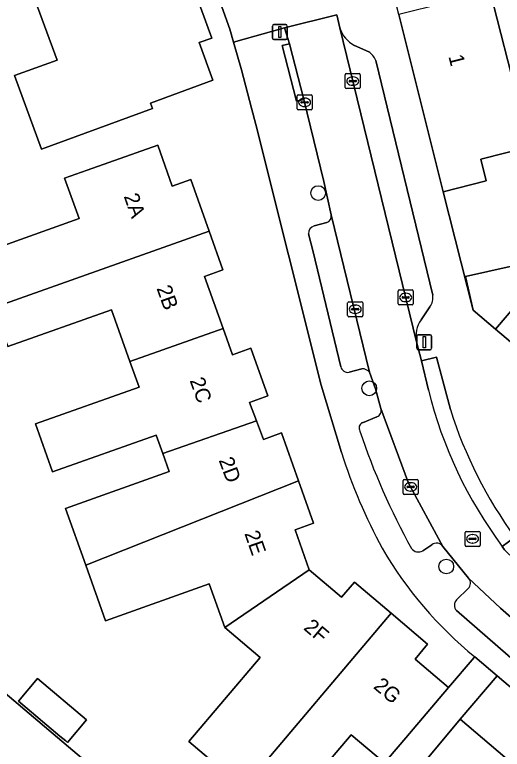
# Model space of a CAD drawing. Extents: x 162523 to 163266, y 381230 to 382050.
# Drawn here: x 162775.21 to 162807.67, y 381651.4 to 381700.34 of the extents above; entities that cross this region are included whole.
import ezdxf

# ---------------------------------------------------------------- set-up
doc = ezdxf.new("R2010")
doc.units = 0
for name, color, linetype in [('IMGEO_Boom', 7, 'Continuous'), ('IMGEO_Erf', 7, 'Continuous'), ('IMGEO_Kolk', 7, 'Continuous'), ('IMGEO_Lichtmast', 7, 'Continuous'), ('IMGEO_Pand', 7, 'Continuous'), ('IMGEO_Pand_nummerreeks', 7, 'Continuous'), ('IMGEO_Parkeervlak_open', 7, 'Continuous'), ('IMGEO_Rijbaan_lokaal_open', 7, 'Continuous'), ('IMGEO_Rioolput', 7, 'Continuous'), ('IMGEO_Voetpad_open', 7, 'Continuous')]:
    doc.layers.add(name, color=color, linetype=linetype)

msp = doc.modelspace()

# ---------------------------------------------------------------- linework, layer by layer
at = {"layer": 'IMGEO_Boom'}
for centre in [(162795.409, 381688.461), (162798.814, 381675.45), (162803.937, 381663.58)]:
    msp.add_circle(centre, 0.489, dxfattribs=at)
at = {"layer": 'IMGEO_Erf'}
for points in [[(162796.957, 381671.171), (162795.609, 381675.656), (162791.265, 381693.022), (162790.971, 381694.117), (162790.309, 381696.659), (162789.773, 381698.509), (162789.52, 381699.38), (162782.086, 381720.178), (162778.489, 381721.436), (162768.851, 381717.989)], [(162773.351, 381716.588), (162780.839, 381719.349), (162788.324, 381698.788), (162787.479, 381698.48), (162788.396, 381695.983), (162784.239, 381694.45), (162784.373, 381694.084), (162776.989, 381691.384), (162775.198, 381696.284), (162778.03, 381697.323), (162775.358, 381704.61)], [(162772.59, 381684.301), (162779.492, 381686.754), (162778.532, 381689.453), (162780.028, 381689.985), (162784.738, 381691.66), (162785.699, 381688.914), (162786.934, 381689.355), (162788.152, 381685.929), (162789.069, 381683.348), (162787.839, 381682.903), (162789.08, 381679.441), (162789.711, 381677.679), (162790.93, 381678.12), (162792.06, 381674.959), (162790.842, 381674.511), (162791.301, 381673.278), (162791.759, 381672.047), (162792.962, 381672.487), (162794.105, 381669.28), (162795.105, 381666.472), (162793.868, 381666.021), (162794.807, 381663.357), (162796.967, 381661.531), (162797.829, 381662.53), (162800.259, 381660.467), (162802.696, 381658.397), (162801.867, 381657.411), (162804.096, 381655.524), (162805.796, 381657.517), (162805.837, 381657.564)], [(162809.488, 381691.542), (162806.23, 381690.715), (162806.593, 381689.272), (162803.738, 381688.547), (162805.722, 381680.662), (162805.227, 381682.896), (162808.183, 381683.562)], [(162747.24, 381678.307), (162791.576, 381640.722), (162799.816, 381650.49), (162797.615, 381652.362), (162792.861, 381646.77), (162790.43, 381648.837), (162786.797, 381651.927), (162791.552, 381657.52), (162789.207, 381659.516), (162788.16, 381662.425), (162781.258, 381659.971), (162779.939, 381663.679), (162778.596, 381667.455), (162785.488, 381669.906), (162785.064, 381671.098), (162784.624, 381672.332), (162777.721, 381669.877), (162776.581, 381673.084), (162783.482, 381675.537), (162782.878, 381677.237), (162781.654, 381680.681), (162774.751, 381678.226)]]:
    msp.add_lwpolyline(points, dxfattribs=at)
for points in [[(162807.327, 381656.293), (162804.867, 381653.4), (162809.322, 381649.618), (162813.697, 381645.903), (162818.073, 381642.188), (162822.448, 381638.473), (162826.824, 381634.758), (162831.199, 381631.044), (162835.786, 381627.149), (162838.227, 381630.019)], [(162775.456, 381654.616), (162776.732, 381656.124), (162779.989, 381653.37), (162778.713, 381651.861), (162778.602, 381651.956), (162778.221, 381652.278)]]:
    msp.add_lwpolyline(points, close=True, dxfattribs=at)
for centre, radius, start, end in [((162833.936, 381683.11), 38.859, 197.8936, 208.1258), ((162823.046, 381678.505), 27.105, 210.3922, 230.5868)]:
    msp.add_arc(centre, radius, start, end, dxfattribs=at)
at = {"layer": 'IMGEO_Kolk'}
for p, q in [((162797.213, 381695.49), (162797.213, 381696.342)), ((162797.288, 381696.416), (162798.14, 381696.416)), ((162798.214, 381696.342), (162798.214, 381695.49)), ((162797.472, 381695.91), (162797.472, 381695.922)), ((162797.91, 381695.873), (162797.512, 381695.873)), ((162797.515, 381695.959), (162797.913, 381695.959)), ((162797.701, 381696.196), (162797.726, 381696.196)), ((162797.956, 381695.922), (162797.956, 381695.91)), ((162798.14, 381695.416), (162797.288, 381695.416)), ((162797.724, 381695.636), (162797.699, 381695.636)), ((162794.007, 381694.076), (162794.007, 381694.928)), ((162794.082, 381695.002), (162794.934, 381695.002)), ((162795.008, 381694.928), (162795.008, 381694.076)), ((162794.266, 381694.496), (162794.266, 381694.508)), ((162794.704, 381694.459), (162794.306, 381694.459)), ((162794.309, 381694.545), (162794.707, 381694.545)), ((162794.495, 381694.782), (162794.52, 381694.782)), ((162794.75, 381694.508), (162794.75, 381694.496)), ((162794.934, 381694.002), (162794.082, 381694.002)), ((162794.518, 381694.222), (162794.493, 381694.222)), ((162800.734, 381681.077), (162800.734, 381681.929)), ((162800.809, 381682.003), (162801.661, 381682.003)), ((162801.222, 381681.783), (162801.247, 381681.783)), ((162801.735, 381681.929), (162801.735, 381681.077)), ((162797.373, 381680.291), (162797.373, 381681.143)), ((162797.448, 381681.217), (162798.3, 381681.217)), ((162798.374, 381681.143), (162798.374, 381680.291)), ((162800.993, 381681.497), (162800.993, 381681.509)), ((162801.431, 381681.46), (162801.033, 381681.46)), ((162801.036, 381681.546), (162801.434, 381681.546)), ((162801.245, 381681.223), (162801.22, 381681.223)), ((162801.477, 381681.509), (162801.477, 381681.497)), ((162797.632, 381680.711), (162797.632, 381680.723)), ((162798.07, 381680.674), (162797.672, 381680.674)), ((162797.675, 381680.76), (162798.073, 381680.76)), ((162797.861, 381680.997), (162797.886, 381680.997)), ((162798.116, 381680.723), (162798.116, 381680.711)), ((162801.661, 381681.003), (162800.809, 381681.003)), ((162798.3, 381680.217), (162797.448, 381680.217)), ((162797.884, 381680.437), (162797.859, 381680.437)), ((162801.14, 381669.382), (162801.992, 381669.382)), ((162801.065, 381668.456), (162801.065, 381669.308)), ((162801.324, 381668.876), (162801.324, 381668.888)), ((162801.367, 381668.925), (162801.765, 381668.925)), ((162801.553, 381669.162), (162801.578, 381669.162)), ((162801.808, 381668.888), (162801.808, 381668.876)), ((162802.066, 381669.308), (162802.066, 381668.456)), ((162801.992, 381668.382), (162801.14, 381668.382)), ((162801.762, 381668.839), (162801.364, 381668.839)), ((162801.576, 381668.602), (162801.551, 381668.602))]:
    msp.add_line(p, q, dxfattribs=at)
for points in [[(162797.213, 381695.49), (162797.213, 381696.342)], [(162797.288, 381696.416), (162798.14, 381696.416)], [(162798.214, 381696.342), (162798.214, 381695.49)], [(162798.14, 381695.416), (162797.288, 381695.416)], [(162794.007, 381694.076), (162794.007, 381694.928)], [(162794.082, 381695.002), (162794.934, 381695.002)], [(162795.008, 381694.928), (162795.008, 381694.076)], [(162794.934, 381694.002), (162794.082, 381694.002)], [(162800.734, 381681.077), (162800.734, 381681.929)], [(162800.809, 381682.003), (162801.661, 381682.003)], [(162801.735, 381681.929), (162801.735, 381681.077)], [(162797.373, 381680.291), (162797.373, 381681.143)], [(162797.448, 381681.217), (162798.3, 381681.217)], [(162798.374, 381681.143), (162798.374, 381680.291)], [(162801.661, 381681.003), (162800.809, 381681.003)], [(162798.3, 381680.217), (162797.448, 381680.217)], [(162801.14, 381669.382), (162801.992, 381669.382)], [(162801.065, 381668.456), (162801.065, 381669.308)], [(162802.066, 381669.308), (162802.066, 381668.456)], [(162801.992, 381668.382), (162801.14, 381668.382)]]:
    msp.add_lwpolyline(points, dxfattribs=at)
for centre, radius, start, end in [((162797.29, 381696.34), 0.0765, 91.552, 178.448), ((162797.29, 381696.34), 0.0765, 91.552, 178.448), ((162798.138, 381696.34), 0.0765, 1.552, 88.448), ((162798.138, 381696.34), 0.0765, 1.552, 88.448), ((162797.512, 381695.919), 0.0403, 85.8775, 175.7526), ((162797.509, 381695.909), 0.0366, 178.938, 274.7102), ((162797.913, 381695.916), 0.043, 264.8664, 352.4533), ((162797.917, 381695.921), 0.0386, 1.7309, 96.639), ((162797.29, 381695.492), 0.0765, 181.552, 268.448), ((162797.29, 381695.492), 0.0765, 181.552, 268.448), ((162798.138, 381695.492), 0.0765, 271.552, 358.448), ((162798.138, 381695.492), 0.0765, 271.552, 358.448), ((162794.084, 381694.926), 0.0765, 91.552, 178.448), ((162794.084, 381694.926), 0.0765, 91.552, 178.448), ((162794.932, 381694.926), 0.0765, 1.552, 88.448), ((162794.932, 381694.926), 0.0765, 1.552, 88.448), ((162794.306, 381694.505), 0.0403, 85.8775, 175.7526), ((162794.303, 381694.495), 0.0366, 178.938, 274.7102), ((162794.707, 381694.502), 0.043, 264.8664, 352.4533), ((162794.711, 381694.507), 0.0386, 1.7309, 96.639), ((162794.084, 381694.078), 0.0765, 181.552, 268.448), ((162794.084, 381694.078), 0.0765, 181.552, 268.448), ((162794.932, 381694.078), 0.0765, 271.552, 358.448), ((162794.932, 381694.078), 0.0765, 271.552, 358.448), ((162800.811, 381681.927), 0.0765, 91.552, 178.448), ((162800.811, 381681.927), 0.0765, 91.552, 178.448), ((162801.659, 381681.927), 0.0765, 1.552, 88.448), ((162801.659, 381681.927), 0.0765, 1.552, 88.448), ((162797.45, 381681.141), 0.0765, 91.552, 178.448), ((162797.45, 381681.141), 0.0765, 91.552, 178.448), ((162798.298, 381681.141), 0.0765, 1.552, 88.448), ((162798.298, 381681.141), 0.0765, 1.552, 88.448), ((162801.033, 381681.506), 0.0403, 85.8775, 175.7526), ((162801.03, 381681.496), 0.0366, 178.938, 274.7102), ((162801.434, 381681.503), 0.043, 264.8664, 352.4533), ((162801.438, 381681.508), 0.0386, 1.7309, 96.639), ((162797.672, 381680.72), 0.0403, 85.8775, 175.7526), ((162797.669, 381680.71), 0.0366, 178.938, 274.7102), ((162798.073, 381680.717), 0.043, 264.8664, 352.4533), ((162798.077, 381680.722), 0.0386, 1.7309, 96.639), ((162800.811, 381681.079), 0.0765, 181.552, 268.448), ((162800.811, 381681.079), 0.0765, 181.552, 268.448), ((162801.659, 381681.079), 0.0765, 271.552, 358.448), ((162801.659, 381681.079), 0.0765, 271.552, 358.448), ((162797.45, 381680.293), 0.0765, 181.552, 268.448), ((162797.45, 381680.293), 0.0765, 181.552, 268.448), ((162798.298, 381680.293), 0.0765, 271.552, 358.448), ((162798.298, 381680.293), 0.0765, 271.552, 358.448), ((162801.142, 381669.306), 0.0765, 91.552, 178.448), ((162801.142, 381669.306), 0.0765, 91.552, 178.448), ((162801.99, 381669.306), 0.0765, 1.552, 88.448), ((162801.99, 381669.306), 0.0765, 1.552, 88.448), ((162801.364, 381668.885), 0.0403, 85.8775, 175.7526), ((162801.361, 381668.875), 0.0366, 178.938, 274.7102), ((162801.765, 381668.882), 0.043, 264.8664, 352.4533), ((162801.769, 381668.887), 0.0386, 1.7309, 96.639), ((162801.142, 381668.458), 0.0765, 181.552, 268.448), ((162801.142, 381668.458), 0.0765, 181.552, 268.448), ((162801.99, 381668.458), 0.0765, 271.552, 358.448), ((162801.99, 381668.458), 0.0765, 271.552, 358.448)]:
    msp.add_arc(centre, radius, start, end, dxfattribs=at)
for centre, major_axis, ratio, start_param, end_param in [((162797.7, 381695.916), (-0.387, 0.002), 0.722429, 4.712389, 7.853982), ((162797.725, 381695.916), (-0.39, 0.002), 0.717154, 1.570796, 4.712389), ((162794.494, 381694.502), (-0.387, 0.002), 0.722429, 4.712389, 7.853982), ((162794.519, 381694.502), (-0.39, 0.002), 0.717154, 1.570796, 4.712389), ((162801.221, 381681.503), (-0.387, 0.002), 0.722429, 4.712389, 7.853982), ((162801.246, 381681.503), (-0.39, 0.002), 0.717154, 1.570796, 4.712389), ((162797.86, 381680.717), (-0.387, 0.002), 0.722429, 4.712389, 7.853982), ((162797.885, 381680.717), (-0.39, 0.002), 0.717154, 1.570796, 4.712389), ((162801.552, 381668.882), (-0.387, 0.002), 0.722429, 4.712389, 7.853982), ((162801.577, 381668.882), (-0.39, 0.002), 0.717154, 1.570796, 4.712389)]:
    msp.add_ellipse(centre, major_axis=major_axis, ratio=ratio, start_param=start_param, end_param=end_param, dxfattribs=at)
at = {"layer": 'IMGEO_Lichtmast'}
for p, q in [((162792.364, 381698.787), (162792.364, 381699.587)), ((162792.364, 381699.587), (162792.364, 381698.787)), ((162792.464, 381699.687), (162793.254, 381699.687)), ((162793.254, 381699.687), (162792.464, 381699.687)), ((162793.354, 381699.587), (162793.354, 381698.787)), ((162793.354, 381698.787), (162793.354, 381699.587)), ((162793.254, 381698.687), (162792.464, 381698.687)), ((162792.464, 381698.687), (162793.254, 381698.687)), ((162801.975, 381678.117), (162801.975, 381678.917)), ((162801.975, 381678.917), (162801.975, 381678.117)), ((162802.075, 381679.017), (162802.865, 381679.017)), ((162802.865, 381679.017), (162802.075, 381679.017)), ((162802.965, 381678.917), (162802.965, 381678.117)), ((162802.965, 381678.117), (162802.965, 381678.917)), ((162802.865, 381678.017), (162802.075, 381678.017)), ((162802.075, 381678.017), (162802.865, 381678.017))]:
    msp.add_line(p, q, dxfattribs=at)
for points in [[(162792.784, 381699.562), (162792.934, 381699.562), (162792.934, 381698.812), (162792.784, 381698.812), (162792.784, 381699.562)], [(162802.395, 381678.892), (162802.545, 381678.892), (162802.545, 381678.142), (162802.395, 381678.142), (162802.395, 381678.892)]]:
    msp.add_lwpolyline(points, dxfattribs=at)
for centre, start, end in [((162792.464, 381699.587), 90, 180), ((162792.464, 381699.587), 90, 180), ((162793.254, 381699.587), 0, 90), ((162793.254, 381699.587), 360, 90), ((162792.464, 381698.787), 180, 270), ((162792.464, 381698.787), 180, 270), ((162793.254, 381698.787), 270, 0), ((162793.254, 381698.787), 270, 0), ((162802.075, 381678.917), 90, 180), ((162802.075, 381678.917), 90, 180), ((162802.865, 381678.917), 0, 90), ((162802.865, 381678.917), 360, 90), ((162802.075, 381678.117), 180, 270), ((162802.075, 381678.117), 180, 270), ((162802.865, 381678.117), 270, 0), ((162802.865, 381678.117), 270, 0)]:
    msp.add_arc(centre, 0.1, start, end, dxfattribs=at)
at = {"layer": 'IMGEO_Pand'}
msp.add_lwpolyline([(162773.427, 381703.898), (162775.358, 381704.61), (162778.03, 381697.323), (162775.198, 381696.284), (162776.989, 381691.384), (162784.373, 381694.084), (162784.239, 381694.45), (162788.396, 381695.983), (162787.479, 381698.48), (162788.324, 381698.788), (162780.839, 381719.349), (162773.351, 381716.588)], dxfattribs=at)
for points in [[(162813.051, 381703.462), (162806.859, 381701.891), (162808.736, 381694.502), (162809.488, 381691.542), (162815.673, 381693.113)], [(162806.859, 381701.891), (162800.78, 381700.348), (162803.738, 381688.547), (162806.593, 381689.272), (162806.23, 381690.715), (162809.488, 381691.542), (162808.736, 381694.502)], [(162773.823, 381680.834), (162788.152, 381685.929), (162786.934, 381689.355), (162785.699, 381688.914), (162784.738, 381691.66), (162780.028, 381689.985), (162778.532, 381689.453), (162779.492, 381686.754), (162772.59, 381684.301)], [(162789.08, 381679.441), (162787.839, 381682.903), (162789.069, 381683.348), (162788.152, 381685.929), (162773.823, 381680.834), (162774.751, 381678.226), (162781.654, 381680.681), (162782.878, 381677.237)], [(162813.732, 381682.153), (162811.328, 381684.204), (162809.688, 381682.281), (162807.22, 381679.387), (162809.626, 381677.339)], [(162809.688, 381682.281), (162808.183, 381683.562), (162805.227, 381682.896), (162805.722, 381680.662), (162807.22, 381679.387)], [(162785.064, 381671.098), (162791.301, 381673.278), (162790.842, 381674.511), (162792.06, 381674.959), (162790.93, 381678.12), (162789.711, 381677.679), (162789.08, 381679.441), (162782.878, 381677.237), (162783.482, 381675.537), (162776.581, 381673.084), (162777.721, 381669.877), (162784.624, 381672.332)], [(162785.064, 381671.098), (162785.488, 381669.906), (162778.596, 381667.455), (162779.939, 381663.679), (162794.105, 381669.28), (162792.962, 381672.487), (162791.759, 381672.047), (162791.301, 381673.278)], [(162789.207, 381659.516), (162794.807, 381663.357), (162793.868, 381666.021), (162795.105, 381666.472), (162794.105, 381669.28), (162779.939, 381663.679), (162781.258, 381659.971), (162788.16, 381662.425)], [(162790.43, 381648.837), (162800.259, 381660.467), (162797.829, 381662.53), (162796.967, 381661.531), (162794.807, 381663.357), (162789.207, 381659.516), (162791.552, 381657.52), (162786.797, 381651.927)], [(162790.43, 381648.837), (162792.861, 381646.77), (162797.615, 381652.362), (162799.816, 381650.49), (162800.858, 381651.715), (162804.096, 381655.524), (162801.867, 381657.411), (162802.696, 381658.397), (162800.259, 381660.467)], [(162775.456, 381654.616), (162778.221, 381652.278), (162778.602, 381651.956), (162778.713, 381651.861), (162779.989, 381653.37), (162776.732, 381656.124)], [(162804.614, 381644.075), (162809.322, 381649.618), (162804.867, 381653.4), (162801.657, 381649.567), (162800.201, 381647.828)]]:
    msp.add_lwpolyline(points, close=True, dxfattribs=at)
at = {"layer": 'IMGEO_Parkeervlak_open'}
for points in [[(162796.845, 381699.467), (162801.954, 381678.557)], [(162798.772, 381697.871), (162797.828, 381698.3)], [(162803.043, 381681.649), (162799.238, 381697.297)], [(162798.837, 381676.52), (162796.284, 381686.998)], [(162795.979, 381686.491), (162795.141, 381686.269)], [(162794.755, 381685.749), (162795.066, 381684.534), (162796.914, 381676.889)], [(162802.266, 381680.01), (162802.854, 381680.885)], [(162797.469, 381676.522), (162798.324, 381676.758)], [(162801.431, 381669.135), (162799.583, 381674.114)], [(162799.312, 381673.554), (162798.368, 381673.162)], [(162803.708, 381664.918), (162801.431, 381669.135)], [(162802.368, 381664.627), (162802.979, 381665.019)], [(162809.65, 381658.966), (162807.552, 381660.807), (162805.425, 381662.797)], [(162805.399, 381662.116), (162804.628, 381661.358)], [(162804.623, 381660.648), (162811.491, 381654.659)]]:
    msp.add_lwpolyline(points, dxfattribs=at)
for centre, radius, start, end in [((162798.716, 381700.045), 1.958, 197.1783, 243.0386), ((162798.07, 381696.825), 1.26, 22.012, 56.1306), ((162795.808, 381686.939), 0.48, 290.8788, 7.0608), ((162795.316, 381685.736), 0.561, 108.1669, 178.6595), ((162801.992, 381681.504), 1.061, 324.3351, 7.8749), ((162803.724, 381678.937), 1.81, 143.643, 192.1191), ((162797.381, 381676.992), 0.478, 192.4544, 280.5954), ((162798.309, 381676.054), 0.704, 41.4357, 88.7876), ((162799.165, 381673.971), 0.442, 289.4647, 18.888), ((162798.498, 381672.815), 0.371, 110.5274, 214.0956), ((162841.214, 381686.828), 45.313, 198.2909, 209.1069), ((162803.302, 381664.667), 0.478, 31.7265, 132.4977), ((162802.08, 381665.101), 0.555, 214.6536, 301.22), ((162805.05, 381662.47), 0.497, 314.5554, 41.0717), ((162804.972, 381661.001), 0.496, 133.9221, 225.2709)]:
    msp.add_arc(centre, radius, start, end, dxfattribs=at)
at = {"layer": 'IMGEO_Rijbaan_lokaal_open'}
for points in [[(162802.757, 381675.336), (162802.284, 381677.273), (162801.954, 381678.557), (162796.845, 381699.467), (162796.65, 381700.335), (162793.165, 381699.477), (162793.507, 381698.406), (162794.461, 381694.698), (162795.797, 381689.235), (162796.284, 381686.998), (162798.837, 381676.52), (162799.237, 381675.427), (162799.583, 381674.114), (162801.431, 381669.135), (162803.708, 381664.918), (162805.425, 381662.797), (162807.552, 381660.807), (162809.65, 381658.966), (162813.578, 381655.64), (162814.832, 381654.599), (162822.027, 381648.47), (162823.995, 381650.801), (162811.413, 381661.436)], [(162811.413, 381661.436), (162809.303, 381663.293), (162808.549, 381663.976), (162807.819, 381664.694), (162807.667, 381664.922)]]:
    msp.add_lwpolyline(points, dxfattribs=at)
msp.add_arc((162830.762, 381682.175), 28.828, 193.7241, 216.7618, dxfattribs=at)
at = {"layer": 'IMGEO_Rioolput'}
for p, q in [((162805.186, 381664.996), (162805.186, 381665.848)), ((162805.261, 381665.922), (162806.113, 381665.922)), ((162805.488, 381665.465), (162805.886, 381665.465)), ((162805.674, 381665.702), (162805.699, 381665.702)), ((162806.187, 381665.848), (162806.187, 381664.996)), ((162805.445, 381665.416), (162805.445, 381665.428)), ((162805.883, 381665.379), (162805.485, 381665.379)), ((162805.697, 381665.142), (162805.672, 381665.142)), ((162805.929, 381665.428), (162805.929, 381665.416)), ((162806.113, 381664.922), (162805.261, 381664.922))]:
    msp.add_line(p, q, dxfattribs=at)
for points in [[(162805.186, 381664.996), (162805.186, 381665.848)], [(162805.261, 381665.922), (162806.113, 381665.922)], [(162806.187, 381665.848), (162806.187, 381664.996)], [(162806.113, 381664.922), (162805.261, 381664.922)]]:
    msp.add_lwpolyline(points, dxfattribs=at)
for centre, radius, start, end in [((162805.263, 381665.846), 0.0765, 91.552, 178.448), ((162805.263, 381665.846), 0.0765, 91.552, 178.448), ((162805.485, 381665.425), 0.0403, 85.8775, 175.7526), ((162805.89, 381665.427), 0.0386, 1.7309, 96.639), ((162806.111, 381665.846), 0.0765, 1.552, 88.448), ((162806.111, 381665.846), 0.0765, 1.552, 88.448), ((162805.263, 381664.998), 0.0765, 181.552, 268.448), ((162805.263, 381664.998), 0.0765, 181.552, 268.448), ((162805.482, 381665.415), 0.0366, 178.938, 274.7102), ((162805.886, 381665.422), 0.043, 264.8664, 352.4533), ((162806.111, 381664.998), 0.0765, 271.552, 358.448), ((162806.111, 381664.998), 0.0765, 271.552, 358.448)]:
    msp.add_arc(centre, radius, start, end, dxfattribs=at)
for centre, major_axis, ratio, start_param, end_param in [((162805.673, 381665.422), (-0.387, 0.002), 0.722429, 4.712389, 7.853982), ((162805.698, 381665.422), (-0.39, 0.002), 0.717154, 1.570796, 4.712389)]:
    msp.add_ellipse(centre, major_axis=major_axis, ratio=ratio, start_param=start_param, end_param=end_param, dxfattribs=at)
at = {"layer": 'IMGEO_Voetpad_open'}
for points in [[(162783.015, 381723.019), (162778.489, 381721.436), (162782.086, 381720.178), (162789.52, 381699.38), (162789.773, 381698.509), (162793.165, 381699.477), (162796.65, 381700.335), (162796.845, 381699.467)], [(162852.007, 381632.723), (162850.914, 381633.649), (162811.287, 381667.219), (162813.228, 381669.519), (162815.562, 381672.274), (162814.451, 381673.234), (162812.033, 381675.291), (162809.626, 381677.339), (162807.22, 381679.387), (162805.722, 381680.662), (162803.738, 381688.547), (162800.78, 381700.348), (162800.493, 381701.494), (162801.406, 381705.07), (162799.576, 381710.347), (162798.548, 381713.754)], [(162796.284, 381686.998), (162795.797, 381689.235), (162794.461, 381694.698), (162793.977, 381694.574), (162793.023, 381698.282), (162793.507, 381698.406), (162793.165, 381699.477), (162789.773, 381698.509), (162790.309, 381696.659), (162790.971, 381694.117), (162791.265, 381693.022), (162795.609, 381675.656), (162796.957, 381671.171)], [(162797.828, 381698.3), (162798.772, 381697.871)], [(162799.238, 381697.297), (162803.043, 381681.649)], [(162795.141, 381686.269), (162795.979, 381686.491)], [(162796.914, 381676.889), (162795.066, 381684.534), (162794.755, 381685.749)], [(162802.854, 381680.885), (162802.266, 381680.01)], [(162822.847, 381611.985), (162796.51, 381634.375), (162792.035, 381638.152), (162792.178, 381638.353), (162793.831, 381640.283), (162800.201, 381647.828), (162801.657, 381649.567), (162804.867, 381653.4), (162807.327, 381656.293), (162805.837, 381657.564), (162805.796, 381657.517), (162804.096, 381655.524), (162800.858, 381651.715), (162799.816, 381650.49), (162791.576, 381640.722), (162747.24, 381678.307)], [(162801.954, 381678.557), (162802.284, 381677.273), (162803.278, 381677.516), (162804.211, 381674.035)], [(162804.211, 381674.035), (162803.278, 381677.516), (162802.284, 381677.273), (162802.757, 381675.336)], [(162798.324, 381676.758), (162797.469, 381676.522)], [(162799.583, 381674.114), (162799.237, 381675.427), (162798.837, 381676.52)], [(162798.368, 381673.162), (162799.312, 381673.554)], [(162807.667, 381664.922), (162808.505, 381665.53)], [(162808.505, 381665.53), (162807.667, 381664.922), (162807.819, 381664.694), (162808.549, 381663.976), (162809.303, 381663.293)], [(162802.979, 381665.019), (162802.368, 381664.627)], [(162805.425, 381662.797), (162803.708, 381664.918)], [(162804.628, 381661.358), (162805.399, 381662.116)], [(162811.491, 381654.659), (162804.623, 381660.648)], [(162805.837, 381657.564), (162807.327, 381656.293), (162838.227, 381630.019), (162839.377, 381629.041), (162870.268, 381602.775), (162871.412, 381601.803), (162900.572, 381577.383), (162901.643, 381578.628), (162892.144, 381586.646)]]:
    msp.add_lwpolyline(points, dxfattribs=at)
msp.add_lwpolyline([(162793.507, 381698.406), (162793.023, 381698.282), (162793.977, 381694.574), (162794.461, 381694.698)], close=True, dxfattribs=at)
for centre, radius, start, end in [((162798.716, 381700.045), 1.958, 197.1783, 243.0386), ((162798.07, 381696.825), 1.26, 22.012, 56.1306), ((162795.808, 381686.939), 0.48, 290.8788, 7.0608), ((162795.316, 381685.736), 0.561, 108.1669, 178.6595), ((162801.992, 381681.504), 1.061, 324.3351, 7.8749), ((162803.724, 381678.937), 1.81, 143.643, 192.1191), ((162797.381, 381676.992), 0.478, 192.4544, 280.5954), ((162798.309, 381676.054), 0.704, 41.4357, 88.7876), ((162830.762, 381682.175), 28.828, 193.7241, 216.7618), ((162799.165, 381673.971), 0.442, 289.4647, 18.888), ((162832.428, 381682.945), 29.591, 197.5239, 216.0526), ((162832.428, 381682.945), 29.591, 197.5239, 216.0526), ((162798.498, 381672.815), 0.371, 110.5274, 214.0956), ((162841.214, 381686.828), 45.313, 198.2909, 209.1069), ((162833.936, 381683.11), 38.859, 197.8936, 208.1258), ((162803.302, 381664.667), 0.478, 31.7265, 132.4977), ((162823.046, 381678.505), 27.105, 210.3922, 230.5868), ((162802.08, 381665.101), 0.555, 214.6536, 301.22), ((162805.05, 381662.47), 0.497, 314.5554, 41.0717), ((162804.972, 381661.001), 0.496, 133.9221, 225.2709)]:
    msp.add_arc(centre, radius, start, end, dxfattribs=at)

# ---------------------------------------------------------------- texts
at = {"layer": 'IMGEO_Pand_nummerreeks'}
for s, rotation, p in [('1', 284.0716, (162804.076, 381697.565)), ('2A', 289.2882, (162782.457, 381688.247)), ('2B', 289.7142, (162784.637, 381682.115)), ('2C', 289.8138, (162786.84, 381675.981)), ('2D', 290.4231, (162788.774, 381670.662)), ('2E', 289.2363, (162790.487, 381665.781)), ('2F', 319.7895, (162794.382, 381659.422)), ('2G', 319.7498, (162799.029, 381655.516))]:
    msp.add_text(s, height=1, rotation=rotation, dxfattribs=at).set_placement(p)

doc.saveas('drawing.dxf')
